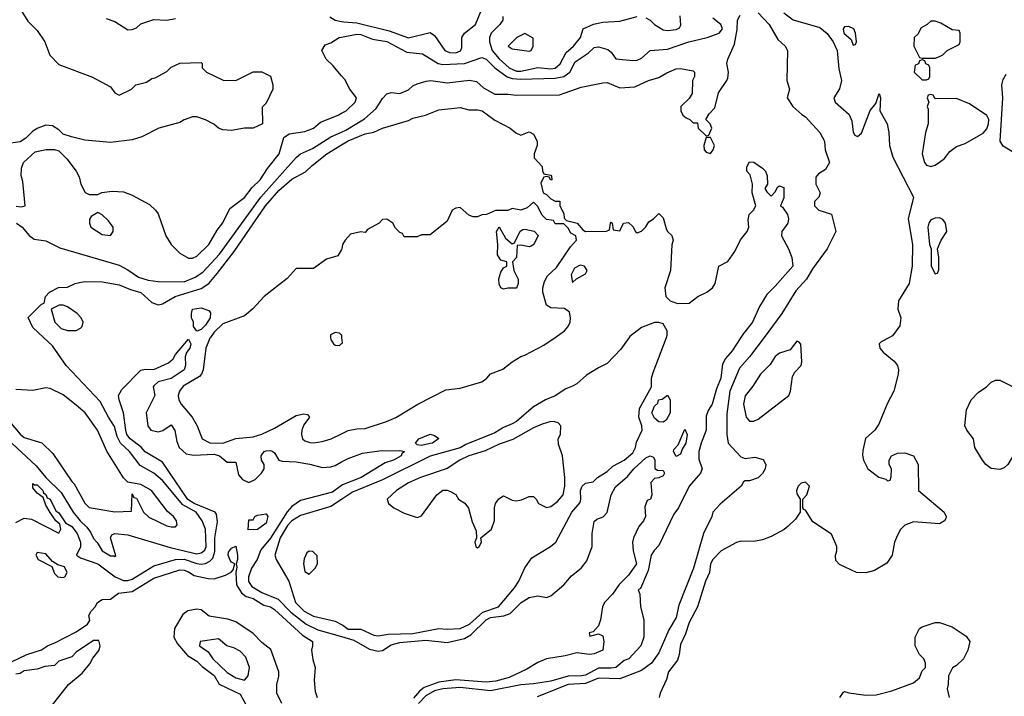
# Model space of a CAD drawing. Header units: inches. Extents: x 2380249 to 2585472, y 382747 to 546448.
# Tile 454 of 626: x 2508509 to 2513071, y 478336 to 481473. Entities that reach past the tile are written whole.
import ezdxf

# ---------------------------------------------------------------- set-up
doc = ezdxf.new("R2010")
doc.units = ezdxf.units.IN
doc.header["$MEASUREMENT"] = 0
for name, color, linetype in [('C5407', 7, 'Continuous'), ('C5408', 7, 'Continuous'), ('C5417', 7, 'Continuous'), ('C5418', 7, 'Continuous')]:
    doc.layers.add(name, color=color, linetype=linetype)

msp = doc.modelspace()

# ---------------------------------------------------------------- linework, layer by layer
at = {"layer": 'C5407', "color": 4}
for points, elevation in [([(2508471.7, 479510), (2508584.4, 479404.4), (2508630.4, 479350), (2508701, 479281), (2508757, 479190), (2508788.5, 479150), (2508820.3, 479120.3), (2508837.1, 479097.1), (2508850, 479066.8), (2508868.3, 479048.3), (2508890, 479011), (2508930, 478987.7), (2508946.4, 478986.4), (2508950, 478982), (2508953.6, 478986.4), (2508928.7, 479070), (2508935.3, 479084.7), (2508950, 479090.6), (2509010, 479084.9), (2509205.8, 479025.8), (2509310, 479000.2), (2509330, 478996.9), (2509350, 479001.1), (2509366.1, 479013.9), (2509372.9, 479030), (2509369.7, 479110), (2509354, 479150), (2509326.6, 479190), (2509264, 479224), (2509170, 479336.9), (2509130, 479369.7), (2509066.5, 479406.5), (2509017.6, 479470), (2508976.3, 479510), (2508959.8, 479539.8), (2508947.3, 479587.3), (2508919.5, 479630), (2508882, 479702), (2508724, 479870), (2508660.4, 479960.4), (2508618.6, 480000)], 12), ([(2508490, 479142), (2508530, 479161), (2508562.7, 479157.3), (2508690, 479092), (2508699, 479110), (2508694, 479134), (2508675.3, 479150), (2508650, 479188), (2508630, 479222), (2508617.2, 479257.2), (2508590, 479277.2), (2508570, 479302), (2508570, 479322), (2508576.9, 479316.9), (2508590, 479316.3), (2508615.5, 479290), (2508618.8, 479278.8), (2508630, 479270.7), (2508636.3, 479256.3), (2508650.4, 479250), (2508675.9, 479195.9), (2508690, 479186), (2508720.4, 479140.4), (2508750, 479122.4), (2508774.9, 479090), (2508790.3, 479050), (2508790.6, 479029.4), (2508772, 478990), (2508790, 478978), (2508870.7, 478950), (2508950.4, 478890), (2508990, 478872.6), (2509010, 478872.7), (2509030, 478879.6), (2509130, 478940.3), (2509230.7, 478969.3), (2509270, 478972), (2509330, 478951.3), (2509350, 478949.1), (2509370, 478951.8), (2509390, 478961.6), (2509403.9, 478976.1), (2509413.5, 479006.5), (2509412.4, 479070), (2509425.1, 479145.1), (2509420.2, 479180.2), (2509414, 479190), (2509317.6, 479230), (2509288.2, 479248.2), (2509170, 479420.7), (2509090, 479469.7), (2509070.7, 479490.7), (2509019.7, 479530), (2509005.7, 479550), (2508999.7, 479570), (2508989.7, 479649.7), (2508969.5, 479710), (2508967, 479730), (2508982, 479758), (2509070, 479847.7), (2509090, 479852.7), (2509130, 479850.5), (2509198.7, 479881.3), (2509219.1, 479900.9), (2509230, 479921), (2509290.9, 479990.9), (2509301, 479970), (2509296.3, 479950), (2509281, 479930), (2509274.8, 479910), (2509277.3, 479870), (2509270.6, 479850), (2509210, 479809.6), (2509150, 479793.2), (2509130, 479775.3), (2509127.3, 479770), (2509134.8, 479730), (2509094, 479650), (2509102.4, 479590), (2509116, 479570), (2509150, 479561.6), (2509171.5, 479568.5), (2509210, 479594), (2509227.7, 479567.7), (2509237.3, 479517.3), (2509248.2, 479490), (2509279.8, 479459.8), (2509313.2, 479453.2), (2509410, 479457.7), (2509434.8, 479450), (2509470, 479421), (2509510, 479422), (2509522.5, 479362.5), (2509541.1, 479341.1), (2509570, 479327.3), (2509598.9, 479341.1), (2509629.2, 479370), (2509641.2, 479390), (2509642, 479410), (2509629, 479430), (2509628, 479450), (2509642, 479470), (2509650, 479474), (2509670, 479474.8), (2509682, 479470), (2509690, 479464.7), (2509710, 479431.3), (2509725.5, 479425.5), (2509790, 479423), (2509852.4, 479412.4), (2509910, 479396.3), (2509950, 479399.1), (2509970, 479405.5), (2510000, 479422.1)], 8), ([(2509392.9, 480000), (2509390, 479996), (2509370.4, 479949.6), (2509358, 479850), (2509350.7, 479830), (2509341.3, 479818.7), (2509266.3, 479773.7), (2509248.4, 479750), (2509243.1, 479730), (2509246.4, 479710), (2509256.4, 479690), (2509307.7, 479630), (2509330.5, 479590.5), (2509354.8, 479530), (2509390, 479510.5), (2509450, 479508.7), (2509510, 479530.7), (2509590, 479539.1), (2509630, 479550.4), (2509690, 479578.4), (2509790, 479637.3), (2509824.7, 479644.7), (2509842, 479642), (2509851.3, 479630), (2509825.2, 479594.8), (2509816.3, 479570), (2509814, 479550), (2509818.8, 479530), (2509830, 479520.7), (2509852.5, 479512.5), (2509870.5, 479510.5), (2509910, 479516.4), (2509951.3, 479528.7), (2510000, 479553)], 12), ([(2509949.5, 480000), (2509950.7, 479990), (2509962.8, 479970), (2509970, 479964), (2509990, 479962.8), (2510000, 479971.3)], 16), ([(2508460.7, 479610), (2508510, 479551), (2508530, 479536), (2508610.9, 479510.9), (2508661.4, 479461.4), (2508750, 479331.3), (2508761.4, 479321.4), (2508810, 479231.3), (2508830, 479211.3), (2508950, 479191), (2509026, 479194), (2509030, 479274), (2509038, 479258), (2509050, 479254), (2509082, 479190), (2509106.4, 479166.4), (2509190, 479126.8), (2509210, 479121), (2509230, 479122), (2509238, 479130), (2509235.3, 479150), (2509222, 479170), (2509193.2, 479193.2), (2509119, 479290), (2509070, 479317.2), (2509010, 479328), (2508990, 479348), (2508912, 479472), (2508869.4, 479570), (2508812.3, 479650), (2508770, 479686), (2508710, 479732.7), (2508650, 479762.7), (2508630, 479765.2), (2508570, 479753.2), (2508490, 479758)], 16), ([(2510000, 479312.5), (2509958, 479282), (2509810, 479243.1), (2509770, 479215.4), (2509748.5, 479191.5), (2509670, 479069.6), (2509625.3, 479014.8), (2509608.4, 478970), (2509582, 478930), (2509569.1, 478890), (2509568.5, 478868.5), (2509584.4, 478844.4), (2509630, 478817.2), (2509706.7, 478786.7), (2509765.3, 478725.3), (2509836.4, 478670), (2509890, 478643.9), (2510000, 478612.4)], 8), ([(2510000, 479248.6), (2509950, 479215.6), (2509810, 479173.6), (2509770, 479149.7), (2509750, 479128), (2509716.1, 479070), (2509690.6, 478990), (2509696.3, 478970), (2509755.3, 478870), (2509786.7, 478770), (2509826, 478730), (2509870, 478707), (2509970, 478684.9), (2510000, 478668.8)], 12), ([(2508470, 478496), (2508542, 478530), (2508609.4, 478550.6), (2508638, 478570), (2508675.1, 478584.9), (2508770, 478634.8), (2508822, 478670), (2508833.2, 478686.8), (2508829.2, 478710), (2508839, 478730), (2508859, 478750), (2508869.3, 478770.7), (2508890, 478784.7), (2508930, 478786), (2508966.3, 478813.7), (2509030, 478822), (2509130, 478883), (2509250, 478922), (2509270, 478920.7), (2509290, 478913), (2509316.3, 478896.3), (2509381.4, 478881.4), (2509410, 478880.7), (2509462, 478898), (2509488.7, 478911.3), (2509498, 478922), (2509506, 478950), (2509490, 478958), (2509482, 478970), (2509475.3, 478990), (2509476.4, 479003.6), (2509490, 479022), (2509510, 479032), (2509518, 478990), (2509518, 478970), (2509511.3, 478950), (2509514.8, 478934.8), (2509510.6, 478909.4), (2509512.5, 478852.5), (2509535.8, 478815.8), (2509558, 478798), (2509590.8, 478790), (2509639.1, 478759.1), (2509670, 478750.4), (2509690, 478738), (2509819.3, 478619.3), (2509864.7, 478590), (2509866, 478570), (2509860.7, 478550), (2509866.4, 478506.4), (2509877.3, 478470), (2509873, 478410), (2509877.5, 478357.5), (2509886.8, 478330)], 4), ([(2509722.7, 478302.7), (2509699.3, 478350), (2509699.3, 478390), (2509708.9, 478428.9), (2509709, 478450), (2509672.9, 478552.9), (2509630, 478585.2), (2509590, 478626.6), (2509510, 478680.9), (2509472.7, 478692.7), (2509387, 478707), (2509350, 478736), (2509330, 478739.3), (2509287.5, 478732.5), (2509265.2, 478714.8), (2509226, 478650), (2509222.8, 478610), (2509239.1, 478579.1), (2509285.5, 478525.5), (2509330, 478499.1), (2509354, 478474), (2509410, 478433), (2509432.5, 478392.5), (2509530, 478346), (2509564, 478284)], 4), ([(2508656, 478290), (2508734, 478390), (2508797.5, 478442.5), (2508834, 478486), (2508847.3, 478512.7), (2508877.2, 478550), (2508882, 478570), (2508874.6, 478594.6), (2508850, 478594), (2508770, 478541.2), (2508750, 478519.3), (2508690, 478498), (2508670, 478478), (2508625.4, 478474.6), (2508590, 478462), (2508530, 478454), (2508510, 478442), (2508490, 478438)], 4)]:
    msp.add_lwpolyline(points, dxfattribs=dict(at, elevation=elevation))
for points, elevation in [([(2509568, 479108), (2509570, 479154), (2509590, 479154), (2509598, 479170), (2509610, 479176), (2509650, 479182), (2509658, 479170), (2509650, 479138), (2509610, 479109.2)], 4), ([(2508590, 479002), (2508584, 478990), (2508594.8, 478970), (2508658, 478938), (2508670, 478904.7), (2508684.7, 478890), (2508710, 478887.3), (2508718, 478890), (2508728.7, 478910), (2508716, 478936), (2508684.7, 478944.7), (2508661.2, 478961.2), (2508630, 478996)], 8), ([(2509850, 479008), (2509839.6, 479000.4), (2509827.1, 478972.9), (2509824, 478950), (2509830, 478914), (2509850, 478902), (2509878, 478930), (2509888, 478950), (2509887.3, 478987.3), (2509867.3, 479007.3)], 16), ([(2509430, 478602), (2509344.7, 478590), (2509341, 478570), (2509381.4, 478541.4), (2509403, 478510), (2509470, 478446.4), (2509510, 478421.7), (2509550, 478410.5), (2509567.3, 478430), (2509574, 478470), (2509556.9, 478516.9), (2509530, 478545.2), (2509500.9, 478560.9), (2509468, 478570)], 8)]:
    msp.add_lwpolyline(points, close=True, dxfattribs=dict(at, elevation=elevation))
at = {"layer": 'C5408', "color": 4}
for points, elevation in [([(2508518, 481510), (2508546.4, 481466.4), (2508590, 481422), (2508624.7, 481370), (2508647.5, 481307.5), (2508690, 481264.7), (2508845.4, 481205.4), (2508930, 481162), (2508950, 481134), (2508970, 481122), (2509026, 481150), (2509046, 481170), (2509096.4, 481183.6), (2509120.4, 481199.6), (2509136.4, 481203.6), (2509190, 481232), (2509210, 481252), (2509250, 481271.3), (2509350, 481274), (2509354, 481270), (2509354, 481250), (2509374, 481230), (2509451.6, 481191.6), (2509510, 481191.3), (2509590, 481231), (2509630, 481231.3), (2509670.9, 481210.9), (2509682, 481170), (2509682, 481150), (2509650, 481086), (2509632.7, 481067.3), (2509634, 480990), (2509591, 480969), (2509550, 480969), (2509490, 480959), (2509450, 480962), (2509429.1, 480969.1), (2509408.9, 480988.9), (2509369.1, 481009.1), (2509330, 481022), (2509310, 481022), (2509270, 481008.7), (2509250, 480995.3), (2509154, 480970), (2509074, 480930), (2509030, 480915.3), (2508930, 480904), (2508810, 480914), (2508748.9, 480928.9), (2508710, 480942), (2508690, 480962), (2508660.2, 480980.2), (2508630, 480984), (2508592, 480970), (2508570, 480955.3), (2508536.9, 480923.1), (2508510, 480906), (2508443.6, 480896.4)], 24), ([(2509945.2, 481485.2), (2509970.4, 481470.4), (2510000, 481464.1)], 28), ([(2508910, 481478), (2508950, 481464.7), (2509010, 481426), (2509030, 481426.8), (2509050, 481434.8), (2509070, 481454), (2509130, 481474), (2509190, 481470.4), (2509230, 481478.4)], 28), ([(2510000, 481212.5), (2509960.2, 481260.2), (2509928.7, 481290), (2509908, 481330), (2509924.7, 481355.3), (2509950, 481364.7), (2509988.7, 481390), (2510000, 481392.2)], 24), ([(2508492.3, 480607.7), (2508515.1, 480604.9), (2508533.2, 480610), (2508523.1, 480723.1), (2508515.3, 480750), (2508516.4, 480783.6), (2508526, 480810), (2508580.4, 480859.6), (2508631.1, 480871.1), (2508670, 480871.3), (2508690, 480864.7), (2508727.5, 480827.5), (2508770.6, 480770.6), (2508783.5, 480743.5), (2508791.3, 480710), (2508811.6, 480671.6), (2508830, 480662), (2508870, 480662), (2508888.9, 480671.1), (2508936.9, 480676.9), (2508990, 480674.8), (2509030, 480658.8), (2509110, 480616), (2509138, 480590), (2509150, 480572), (2509186, 480470), (2509210.8, 480430), (2509250, 480390.8), (2509290, 480367.3), (2509310, 480367.3), (2509330, 480376.3), (2509384.2, 480430), (2509423.3, 480496.7), (2509450, 480530.8), (2509482, 480598), (2509550, 480647.7), (2509585.3, 480694.7), (2509622.7, 480730), (2509656.8, 480783.2), (2509711.1, 480850), (2509733.2, 480926.8), (2509756.5, 480943.5), (2509830, 480954.4), (2509869.3, 480970), (2509902.8, 480997.2), (2509984.5, 481030), (2510000, 481038.6)], 24), ([(2508493, 480530), (2508520.7, 480510), (2508552.4, 480472.4), (2508575.5, 480455.5), (2508630, 480448), (2508695.1, 480415.1), (2508970, 480334), (2509010, 480313.2), (2509058.9, 480278.9), (2509104.5, 480264.5), (2509150, 480259), (2509270, 480257.3), (2509321.8, 480278.2), (2509357.9, 480302.1), (2509434.1, 480385.9), (2509626.6, 480650), (2509790, 480833.1), (2509810, 480851.5), (2509864.7, 480875.3), (2509950, 480930.2), (2510000, 480951.6)], 16), ([(2508618.6, 480000), (2508570, 480046), (2508548.4, 480091.6), (2508610, 480154), (2508622, 480158), (2508628, 480190), (2508646, 480210), (2508688.9, 480231.1), (2508730, 480232), (2508766, 480250), (2508785.6, 480254.4), (2508810, 480258.8), (2508890, 480257.3), (2508970, 480244), (2509021.7, 480221.7), (2509070, 480208.2), (2509121.1, 480161.1), (2509150, 480150.8), (2509170, 480154.8), (2509229, 480190), (2509350, 480225.7), (2509385.1, 480250), (2509423.3, 480296.7), (2509502, 480398), (2509648, 480610), (2509710, 480680.5), (2509770, 480732.7), (2509833.4, 480766.6), (2509863.3, 480796.7), (2509932.3, 480850), (2510000, 480891.8)], 12), ([(2510000, 480406.8), (2509982, 480378), (2509930, 480362), (2509870, 480319), (2509790, 480319), (2509747.5, 480272.5), (2509641, 480190), (2509588.5, 480131.5), (2509550, 480099.3), (2509450, 480062.7), (2509410, 480023.7), (2509392.9, 480000)], 12), ([(2510000, 480010.8), (2509990, 480019.5), (2509970, 480022.9), (2509948.1, 480011.9), (2509949.5, 480000)], 16)]:
    msp.add_lwpolyline(points, dxfattribs=dict(at, elevation=elevation))
for points, elevation in [([(2508870, 480578), (2508839.6, 480560.4), (2508831.6, 480548.4), (2508831.3, 480530), (2508838, 480510), (2508890, 480476), (2508930, 480472), (2508942, 480490), (2508942, 480510), (2508920.2, 480540.2), (2508890, 480568)], 24), ([(2508710, 480148.7), (2508691.6, 480148.4), (2508654, 480130), (2508672, 480070), (2508701, 480041), (2508730, 480031.3), (2508770, 480031.3), (2508790, 480042), (2508798, 480050), (2508802, 480070), (2508794, 480090), (2508775.3, 480110), (2508730, 480142)], 12), ([(2509330, 480029), (2509314, 480050), (2509314, 480070), (2509304, 480090), (2509305.2, 480110), (2509310, 480130.8), (2509350, 480137.3), (2509384.5, 480124.5), (2509393.2, 480113.2), (2509390.4, 480090.4), (2509370, 480056.2), (2509350, 480037)], 8)]:
    msp.add_lwpolyline(points, close=True, dxfattribs=dict(at, elevation=elevation))
at = {"layer": 'C5417', "color": 4}
for points, elevation in [([(2510000, 479971.3), (2510004.7, 479975.3), (2510002, 480000)], 16), ([(2510000, 479553), (2510031.3, 479568.7), (2510070, 479576.4), (2510110, 479577.1), (2510208.7, 479610), (2510251.5, 479628.5), (2510353.2, 479690), (2510483.9, 479756.1), (2510550, 479764.9), (2510650, 479794), (2510672.7, 479810), (2510690, 479830.6), (2510747.5, 479852.5), (2510790, 479886.8), (2510830, 479911), (2510850, 479917.3), (2510936.9, 479963.1), (2510990, 480000)], 12), ([(2510000, 478668.8), (2510005.8, 478665.8), (2510030, 478646.7), (2510090, 478647.3), (2510150, 478618.8), (2510170, 478616), (2510215.6, 478624.4), (2510330, 478627.2), (2510450, 478650.6), (2510490, 478646.7), (2510550, 478650.3), (2510593.6, 478670), (2510654.4, 478725.6), (2510726.6, 478750), (2510801.7, 478838.3), (2510822, 478870), (2510850, 478930.8), (2510881.6, 478978.4), (2510968.7, 479030), (2510992.7, 479050), (2511066.6, 479190), (2511106, 479234), (2511109.3, 479250), (2511107, 479290), (2511115.3, 479310), (2511130, 479324.7), (2511166, 479330), (2511186, 479350), (2511230, 479378), (2511257.5, 479402.5), (2511310, 479430.7), (2511350, 479464.9), (2511362.7, 479490), (2511366, 479514), (2511392.7, 479570), (2511392, 479590), (2511378, 479630), (2511381.3, 479670), (2511436.9, 479770), (2511436.4, 479810), (2511443.5, 479836.5), (2511505.7, 480000)], 12), ([(2511333.3, 480000), (2511294.6, 479945.4), (2511230, 479878), (2511190, 479859.3), (2511135.2, 479824.8), (2511090, 479785.2), (2511070, 479773.2), (2511038.8, 479761.2), (2510990, 479729.4), (2510944.7, 479710), (2510890, 479678), (2510810.7, 479610), (2510790, 479598.4), (2510750, 479582), (2510710, 479557.6), (2510576.2, 479503.8), (2510550, 479488.2), (2510410, 479449.6), (2510190, 479338.7), (2510050, 479281.6), (2510000, 479248.6)], 12), ([(2511850.9, 480000), (2511810, 479937.2), (2511778.5, 479901.5), (2511764.5, 479875.5), (2511758, 479810), (2511738, 479762), (2511718, 479690), (2511699.5, 479660.5), (2511690, 479635.3), (2511688.8, 479570), (2511665.7, 479510), (2511655.8, 479470), (2511655.8, 479435.8), (2511670.5, 479390), (2511664, 479370), (2511611, 479310), (2511560.7, 479210), (2511539.8, 479180.2), (2511470, 479035.3), (2511448, 479012), (2511434.8, 478990), (2511421.1, 478918.9), (2511384.7, 478835.3), (2511374, 478830), (2511382, 478810), (2511384.7, 478750), (2511401, 478690), (2511401, 478610), (2511386, 478570), (2511331, 478510), (2511310, 478501.2), (2511271.3, 478470), (2511250, 478465.6), (2511190, 478466), (2511130, 478434.3), (2511111.3, 478430), (2511050, 478428.7), (2510970, 478405.7), (2510890, 478393), (2510830.4, 478389.6), (2510690, 478360.5), (2510550, 478376.4), (2510470, 478370.7), (2510430, 478360.9), (2510390, 478338.3), (2510357.2, 478302.8)], 12), ([(2511957.9, 480000), (2511890, 479909.5), (2511843.4, 479856.6), (2511799.6, 479750), (2511784.9, 479644.9), (2511784.9, 479550), (2511791, 479510), (2511850, 479446), (2511870, 479438), (2511915.3, 479444.7), (2511954, 479434), (2511966, 479410), (2511962.8, 479390), (2511950, 479368.7), (2511930, 479348.7), (2511890, 479335.3), (2511870, 479335.3), (2511862, 479330), (2511851.3, 479310), (2511753.7, 479226.3), (2511721, 479190), (2511716, 479170), (2511677.3, 479090), (2511630.3, 478930), (2511562.2, 478757.8), (2511550, 478701.2), (2511516.7, 478643.3), (2511470, 478537), (2511436, 478490), (2511390, 478456), (2511290, 478416.8), (2511190, 478419.2), (2511130, 478395.7), (2511050, 478390.7), (2510906.4, 478333.6)], 16), ([(2512539.3, 480000), (2512500.5, 479979.5), (2512491, 479970), (2512494, 479950), (2512510, 479930.8), (2512561, 479890), (2512576, 479870), (2512581, 479850), (2512578.8, 479830), (2512558.8, 479750), (2512528.1, 479691.9), (2512490, 479598), (2512470.7, 479569.3), (2512428.5, 479531.5), (2512414.8, 479474.8), (2512414.4, 479454.4), (2512418.8, 479430), (2512438, 479390), (2512490, 479352), (2512522, 479342), (2512530, 479334), (2512542, 479338), (2512547.3, 479352.7), (2512548, 479390), (2512538, 479410), (2512538, 479430), (2512548.9, 479451.1), (2512576.4, 479463.6), (2512610, 479464.7), (2512650.9, 479450.9), (2512671.3, 479410), (2512674, 479290), (2512792, 479190), (2512802, 479170), (2512799.6, 479160.4), (2512794, 479150), (2512770, 479135.3), (2512650, 479144), (2512610.7, 479129.3), (2512590.7, 479109.3), (2512576.8, 479083.2), (2512562.8, 479050), (2512550.8, 478990), (2512526.8, 478953.2), (2512470, 478919), (2512430, 478909), (2512386, 478910), (2512307.3, 478947.3), (2512290, 478966), (2512288.9, 478988.9), (2512295.3, 479010), (2512295.3, 479030), (2512270, 479088), (2512184.1, 479144.1), (2512150, 479198), (2512142, 479202), (2512138, 479210), (2512138, 479250), (2512155.3, 479270), (2512168, 479310), (2512150, 479328), (2512130, 479324), (2512116, 479310), (2512108, 479290), (2512110, 479274), (2512124.7, 479250), (2512124.7, 479190), (2512103, 479157), (2512070, 479125.2), (2512050.4, 479109.6), (2511990, 479077.2), (2511950, 479061.2), (2511910, 479053.2), (2511850, 479055.3), (2511830, 479048.7), (2511759.1, 479010), (2511721.1, 478970), (2511710.3, 478950), (2511704.4, 478910), (2511686.9, 478870), (2511649.2, 478750), (2511610, 478677.6), (2511593.8, 478626.1), (2511570, 478576), (2511564.9, 478530), (2511556.9, 478503.1), (2511514.8, 478450), (2511506.4, 478413.6), (2511476, 478350), (2511471, 478330)], 24), ([(2510000, 479422.1), (2510030, 479438.8), (2510097.2, 479462.8), (2510173.7, 479473.7), (2510270, 479474.8), (2510291.3, 479470), (2510279.6, 479460.4), (2510276, 479450), (2510241, 479430), (2510202.3, 479417.7), (2510090.2, 479349.8), (2510004.3, 479315.7), (2510000, 479312.5)], 8), ([(2510000, 478612.4), (2510056.3, 478596.3), (2510130, 478554.3), (2510170, 478544.4), (2510190, 478548.9), (2510230, 478574.4), (2510270, 478585.6), (2510390, 478595.6), (2510490, 478584.6), (2510570, 478603.6), (2510599.1, 478620.9), (2510670, 478691.1), (2510690, 478700.6), (2510751.7, 478708.3), (2510780.6, 478719.4), (2510831.6, 478770), (2510870, 478794.6), (2510910, 478800.9), (2510950, 478793.7), (2510970, 478801.3), (2511030, 478852.7), (2511066, 478894), (2511110, 478930.5), (2511136.4, 478963.6), (2511161.6, 479030), (2511162, 479090), (2511170, 479146), (2511183.5, 479156.5), (2511212.5, 479167.5), (2511231.3, 479188.7), (2511249.8, 479270.2), (2511270, 479307.7), (2511325.1, 479354.9), (2511354.5, 479390), (2511410, 479442), (2511430.7, 479450.7), (2511444.7, 479444.7), (2511451, 479431), (2511452, 479392), (2511463.6, 479383.6), (2511490, 479382), (2511496, 479370), (2511490, 479358), (2511470, 479348), (2511450, 479346), (2511432.7, 479327.3), (2511438, 479270), (2511431, 479250), (2511416, 479244), (2511405.4, 479214.6), (2511407.7, 479170), (2511399.1, 479150), (2511377, 479123), (2511352.2, 479070), (2511348.2, 479050), (2511352, 479010), (2511366.4, 478950), (2511330, 478897), (2511285.8, 478854.2), (2511255.5, 478810), (2511218, 478770), (2511208.4, 478750), (2511199.3, 478690), (2511190, 478662), (2511166, 478634), (2511146.8, 478630), (2511150, 478614), (2511190, 478626), (2511210, 478616), (2511215.5, 478590), (2511210.7, 478550), (2511170, 478532.3), (2511149.6, 478529.6), (2511090, 478538), (2511036.1, 478523.9), (2510950, 478509.6), (2510910, 478493.3), (2510857.8, 478462.3), (2510776.8, 478423.2), (2510714.3, 478405.7), (2510670, 478401.5), (2510530, 478412.3), (2510450, 478400.6), (2510383.2, 478376.8), (2510360.8, 478359.2), (2510333.2, 478326.8)], 8), ([(2512309, 478330), (2512325.2, 478354.8), (2512330, 478358), (2512350, 478351.3), (2512430, 478341), (2512478, 478342), (2512550, 478361), (2512650, 478398), (2512678, 478422), (2512690, 478454), (2512706, 478470), (2512706, 478490), (2512698, 478510), (2512678, 478530), (2512658, 478570), (2512658, 478610), (2512678, 478650), (2512690, 478658), (2512750, 478678), (2512770, 478678), (2512830, 478658), (2512894.8, 478614.8), (2512912, 478590), (2512902, 478550), (2512882, 478510), (2512850, 478478), (2512831.6, 478468.4), (2512812, 478430), (2512811.3, 478390), (2512806, 478370), (2512814.8, 478330)], 24)]:
    msp.add_lwpolyline(points, dxfattribs=dict(at, elevation=elevation))
for points, elevation in [([(2512110, 479982), (2512078.3, 479941.7), (2512030, 479926), (2512010, 479911.5), (2511986.3, 479873.7), (2511940.9, 479830), (2511905.8, 479774.2), (2511870, 479729.5), (2511861.8, 479690), (2511874.3, 479630), (2511890, 479611.8), (2511910, 479611.5), (2511930, 479620.8), (2512072, 479730), (2512080.7, 479750), (2512090, 479818), (2512101, 479839), (2512129.2, 479870), (2512133.4, 479886.6), (2512128.7, 479968.7), (2512119, 479979)], 24), ([(2513050, 479387), (2513010, 479392.7), (2512985.2, 479410), (2512969.2, 479430), (2512934, 479490), (2512928.7, 479530), (2512898, 479570), (2512888.7, 479590), (2512896.4, 479663.6), (2512918, 479710), (2512950, 479744.7), (2512988, 479770), (2513010, 479792), (2513030, 479802), (2513050, 479802), (2513112, 479770), (2513151.3, 479710), (2513158.8, 479670), (2513154.8, 479590), (2513130.8, 479550), (2513124, 479530), (2513110, 479448.7), (2513087.3, 479410), (2513070, 479395.1)], 24), ([(2511490, 479606), (2511470, 479609), (2511450, 479625.2), (2511437.2, 479650), (2511450, 479681), (2511465.6, 479694.4), (2511469.3, 479710), (2511486, 479714), (2511510, 479731.3), (2511522, 479710), (2511522, 479650), (2511503.6, 479616.4)], 8), ([(2510970, 479609.2), (2510930, 479597), (2510890, 479580.7), (2510794, 479526), (2510730, 479504.7), (2510665.4, 479474.6), (2510590, 479451.1), (2510547.3, 479430), (2510490, 479392.3), (2510366, 479350), (2510310, 479325.1), (2510254.8, 479290), (2510211.3, 479250), (2510218, 479230), (2510242, 479210), (2510290, 479184.7), (2510350, 479164.7), (2510370, 479172), (2510442, 479270), (2510470, 479291), (2510490, 479291.3), (2510505.4, 479285.4), (2510530, 479272), (2510542, 479250), (2510571.1, 479231.1), (2510587.7, 479207.7), (2510605.2, 479145.2), (2510623.6, 479103.6), (2510624.7, 479070), (2510618, 479050), (2510622, 479030), (2510630, 479024.7), (2510638, 479030), (2510648, 479050), (2510646, 479070), (2510695.3, 479110), (2510708.9, 479151.1), (2510709.2, 479210), (2510714, 479230), (2510729.3, 479250.7), (2510750, 479264.7), (2510790, 479244.7), (2510810, 479242), (2510834, 479246), (2510870, 479262), (2510890, 479262), (2510902, 479250), (2510912, 479230), (2510950, 479211.3), (2510970, 479216), (2511001.2, 479238.8), (2511026.6, 479270), (2511034.5, 479310), (2511035.1, 479350), (2511024, 479450), (2511004.7, 479504.7), (2511004, 479530), (2511014, 479550), (2511015.3, 479590), (2511003.1, 479603.1), (2510989, 479609)], 16), ([(2511550, 479448), (2511538, 479470), (2511540.4, 479479.6), (2511559, 479501), (2511590, 479574), (2511602, 479550), (2511594.8, 479510), (2511578, 479482), (2511570, 479458)], 8), ([(2510370, 479499.3), (2510350, 479502), (2510342, 479510), (2510358, 479530), (2510410, 479550.8), (2510430, 479544.7), (2510450.7, 479530.7), (2510422, 479510), (2510410, 479507.8)], 8)]:
    msp.add_lwpolyline(points, close=True, dxfattribs=dict(at, elevation=elevation))
at = {"layer": 'C5418', "color": 4}
for points, elevation in [([(2510000, 481464.1), (2510010, 481462), (2510070, 481458.2), (2510220.3, 481420.2), (2510310, 481388), (2510410, 481414), (2510430, 481398.8), (2510479.1, 481330), (2510499.9, 481319.9), (2510530, 481318.4), (2510551.3, 481328.7), (2510558, 481342), (2510558, 481390), (2510569.2, 481410), (2510621.2, 481450), (2510646, 481510)], 28), ([(2510000, 480951.6), (2510019.9, 480960.1), (2510106.8, 481013.2), (2510159.8, 481060.2), (2510190, 481108), (2510210, 481128.2), (2510230, 481134.9), (2510270, 481130.8), (2510310, 481147.3), (2510330, 481166), (2510350, 481176), (2510392.1, 481187.9), (2510414, 481190), (2510490, 481180.2), (2510592.8, 481192.7), (2510625.7, 481185.7), (2510657, 481157), (2510710, 481128), (2510770, 481128), (2510810, 481122.4), (2511010, 481124.4), (2511110, 481160.5), (2511210, 481180.5), (2511230, 481181.6), (2511290, 481156.4), (2511359.4, 481160.6), (2511422, 481190), (2511470, 481204.9), (2511506.8, 481226.8), (2511550, 481244.9), (2511570, 481246.8), (2511630, 481236), (2511634.8, 481230), (2511634.8, 481210), (2511626, 481190), (2511624.7, 481130), (2511610, 481108), (2511572, 481070), (2511572, 481050), (2511582, 481030), (2511596.9, 481016.9), (2511614, 481010), (2511630, 480994), (2511650, 480994), (2511652, 480970), (2511690, 480934), (2511702, 480938), (2511715.3, 480970), (2511708, 480990), (2511688, 481010), (2511703.1, 481036.9), (2511730, 481064.7), (2511746.3, 481133.7), (2511786, 481190), (2511790, 481202), (2511793.6, 481230), (2511786, 481270), (2511789.3, 481289.3), (2511820.7, 481359.3), (2511833.6, 481426.4), (2511834.5, 481470), (2511846.3, 481493.7)], 16), ([(2510000, 481392.2), (2510070, 481405.5), (2510090, 481403.8), (2510142.8, 481382.7), (2510210, 481371.5), (2510302, 481322), (2510374.9, 481314.9), (2510448, 481270), (2510470, 481264.4), (2510570, 481269.2), (2510650, 481297), (2510670, 481288.9), (2510710, 481249.1), (2510767.3, 481207.3), (2510790, 481200.2), (2510830, 481196.6), (2510990, 481201.2), (2511030, 481208.5), (2511057.2, 481230), (2511082.9, 481277.1), (2511142.8, 481317.2), (2511170, 481344), (2511190, 481347.3), (2511234.4, 481334.4), (2511250, 481322), (2511270.9, 481290.9), (2511350, 481283.5), (2511370, 481285.4), (2511390, 481294.6), (2511430, 481330.4), (2511510, 481336.5), (2511609.8, 481370.2), (2511694, 481390), (2511749.3, 481410), (2511765.1, 481430), (2511756.9, 481450), (2511719.7, 481479.7)], 24), ([(2510746.8, 481486.8), (2510747.3, 481470), (2510734, 481450), (2510693, 481410), (2510684.9, 481390), (2510686, 481370), (2510698, 481330), (2510730, 481290.4), (2510777.1, 481250), (2510810, 481234.6), (2510830, 481234.6), (2510910, 481250.3), (2510970, 481244.9), (2510990, 481248.2), (2511012.2, 481267.7), (2511040.1, 481319.9), (2511075.1, 481350), (2511107, 481390), (2511119, 481430), (2511168.1, 481451.9), (2511210, 481461.6), (2511290, 481465.5), (2511370, 481486.8)], 28), ([(2511410, 481481), (2511430, 481471), (2511450.7, 481450.7), (2511490, 481426), (2511510, 481422.8), (2511550, 481427.7), (2511565.2, 481434.8), (2511572.5, 481447.5), (2511569.4, 481490)], 28), ([(2511930, 481504.7), (2511980.7, 481450), (2512020.9, 481380.9), (2512054.8, 481350), (2512066, 481330), (2512064, 481190), (2512076, 481150), (2512064.7, 481110), (2512090.8, 481070), (2512132.7, 481032.7), (2512150, 481022.8), (2512215.5, 480950), (2512237.1, 480910), (2512240.5, 480870), (2512261, 480810), (2512242, 480778), (2512210, 480758), (2512198, 480742), (2512198, 480710), (2512218, 480670), (2512212, 480650), (2512191.3, 480630), (2512191.3, 480610), (2512212, 480590), (2512271, 480571), (2512290.4, 480490), (2512250.3, 480410), (2512182.2, 480317.8), (2512154.4, 480270), (2512104.5, 480215.5), (2512040.3, 480110), (2511957.9, 480000)], 16), ([(2512050, 481504), (2512092.5, 481472.5), (2512216, 481436), (2512250, 481408.4), (2512278.7, 481370), (2512296.5, 481330), (2512304.8, 481244.8), (2512316.3, 481190), (2512307.9, 481152.1), (2512281, 481110), (2512286.8, 481090), (2512352.7, 481032.7), (2512364.4, 481004.4), (2512370.9, 480950.9), (2512378, 480938), (2512390, 480931.3), (2512410, 480946), (2512450, 481051.3), (2512475.3, 481084.7), (2512491, 481130), (2512498, 481110), (2512494.9, 481050), (2512528, 480990), (2512535.5, 480950), (2512539.1, 480890), (2512555.2, 480835.2), (2512650.7, 480650), (2512625.5, 480550), (2512646, 480430), (2512643.8, 480330), (2512630.4, 480249.6), (2512580.7, 480170), (2512577.3, 480130), (2512590.8, 480090), (2512587.1, 480052.9), (2512552.8, 480007.2), (2512539.3, 480000)], 24), ([(2510000, 481038.6), (2510020.7, 481050), (2510063.7, 481090), (2510069.2, 481110), (2510038, 481150), (2510014.8, 481194.8), (2510000, 481212.5)], 24), ([(2513125.1, 480850), (2513066.2, 480886.2), (2513051.3, 480910), (2513064.2, 481110), (2513059.1, 481170), (2513065.3, 481194.7), (2513079.5, 481220.5)], 24), ([(2510000, 480891.8), (2510030, 480910.4), (2510110, 480944), (2510150, 480950.8), (2510189.5, 480970.5), (2510310, 481004.9), (2510330, 481016.3), (2510389.3, 481030.7), (2510450, 481054.8), (2510550, 481066), (2510590, 481054), (2510630, 481054.9), (2510651, 481050), (2510710, 481006.8), (2510782, 480970), (2510807.5, 480947.5), (2510830, 480938), (2510870, 480952), (2510890, 480942), (2510906, 480910), (2510906, 480890), (2510892, 480850), (2510892.7, 480832.7), (2510930, 480792), (2510931.6, 480771.6), (2510938, 480758), (2510970, 480752), (2510972.7, 480747.3), (2510974, 480730), (2510970, 480728), (2510962, 480742), (2510950, 480746), (2510938, 480742), (2510923.6, 480716.4), (2510934, 480670), (2510950, 480662), (2510970, 480642), (2510990, 480632), (2511011.1, 480631.1), (2511012, 480610), (2511030, 480574), (2511032, 480552), (2511042, 480542), (2511092, 480530), (2511118, 480498), (2511130, 480491.3), (2511227.3, 480492.7), (2511242, 480498), (2511246, 480530), (2511250, 480534), (2511254, 480530), (2511258, 480498), (2511290, 480494), (2511306, 480530), (2511330, 480532), (2511350, 480514), (2511362, 480490), (2511370, 480484.7), (2511390, 480492), (2511410, 480512), (2511424, 480536), (2511446, 480550), (2511470, 480574), (2511490, 480554), (2511504.5, 480504.5), (2511510.8, 480490.8), (2511530, 480472), (2511536, 480450), (2511530.7, 480429.3), (2511524.9, 480310), (2511498, 480230), (2511502, 480190), (2511522, 480170), (2511556.8, 480156.8), (2511610, 480158.7), (2511650.9, 480189.1), (2511692.3, 480210), (2511719.6, 480230), (2511731.2, 480250), (2511748, 480330), (2511790, 480351.3), (2511822.5, 480397.5), (2511847.9, 480452.1), (2511879.3, 480490), (2511886.6, 480510), (2511884.1, 480544.1), (2511889.5, 480570), (2511909.2, 480590), (2511919, 480610), (2511902.7, 480670), (2511904, 480710), (2511893.2, 480753.2), (2511878, 480770), (2511878, 480790), (2511890, 480814), (2511910, 480812), (2511950, 480784.7), (2511964.7, 480770), (2511971.6, 480748.4), (2511974, 480710), (2511962, 480690), (2511970, 480674), (2511990, 480654), (2512010, 480674), (2512022, 480698), (2512030, 480702), (2512050, 480694), (2512050, 480646), (2512034, 480610), (2512043.6, 480603.6), (2512066, 480570), (2512070.8, 480550), (2512067.3, 480530), (2512040.7, 480490), (2512038.8, 480470), (2512070.7, 480410.7), (2512086, 480370), (2512090.8, 480330), (2512010, 480237.2), (2511970, 480199), (2511936.7, 480143.3), (2511904.9, 480070), (2511862.4, 480017.6), (2511850.9, 480000)], 12), ([(2510990, 480000), (2511033.2, 480030), (2511049.3, 480050), (2511059.3, 480070), (2511061.2, 480090), (2511056.5, 480116.5), (2511033.6, 480133.6), (2510970, 480137), (2510950, 480149.3), (2510932.7, 480210), (2510932.7, 480230), (2510940.7, 480259.3), (2510954.8, 480285.2), (2510996.2, 480323.8), (2511060.2, 480419.8), (2511088, 480450), (2511086, 480470), (2511063.1, 480483.1), (2511050, 480506), (2511030, 480526), (2510990, 480526), (2510982, 480542), (2510950, 480546), (2510930, 480566), (2510908.4, 480608.4), (2510890, 480626), (2510859.8, 480600.2), (2510831.1, 480588.9), (2510790, 480598), (2510770, 480588), (2510712.7, 480587.3), (2510671.1, 480568.9), (2510650, 480568), (2510630, 480558), (2510610, 480558), (2510590, 480566), (2510550, 480602), (2510530, 480599), (2510512, 480590), (2510490, 480538), (2510410, 480475.3), (2510370, 480475.3), (2510350, 480466), (2510290, 480466), (2510282, 480482), (2510270, 480486), (2510250, 480506), (2510238, 480530), (2510210, 480548), (2510190, 480546), (2510174, 480530), (2510119.6, 480500.4), (2510110, 480486), (2510088.7, 480488.7), (2510042, 480478), (2510016, 480450), (2510004.7, 480430), (2510002, 480410), (2510000, 480406.8)], 12), ([(2511505.7, 480000), (2511509.5, 480010), (2511509.3, 480030), (2511490, 480062), (2511470, 480068.7), (2511450, 480068.7), (2511390, 480046), (2511336.1, 480003.9), (2511333.3, 480000)], 12), ([(2510002, 480000), (2510000.9, 480010), (2510000, 480010.8)], 16)]:
    msp.add_lwpolyline(points, dxfattribs=dict(at, elevation=elevation))
for points, elevation in [([(2512350, 481440.9), (2512330, 481439), (2512324, 481430), (2512327.7, 481410), (2512361, 481381), (2512370, 481354), (2512382, 481358), (2512386, 481370), (2512382, 481410), (2512374, 481430)], 28), ([(2512750, 481466), (2512730, 481466), (2512714, 481450), (2512685.4, 481434.6), (2512670, 481406), (2512654, 481390), (2512652, 481350), (2512678, 481298), (2512690, 481294), (2512750, 481294), (2512770, 481302), (2512786, 481310), (2512806, 481330), (2512862, 481358), (2512866, 481370), (2512866, 481410), (2512862, 481422), (2512830, 481426), (2512776.4, 481456.4)], 28), ([(2510850, 481408), (2510812, 481390), (2510772, 481350), (2510790, 481338), (2510870, 481326), (2510878, 481330), (2510888, 481350), (2510887.3, 481387.3)], 32), ([(2512690, 481286), (2512678, 481282), (2512672.7, 481267.3), (2512658, 481262), (2512654, 481230), (2512690, 481194), (2512710, 481194), (2512722, 481198), (2512726, 481210), (2512726, 481250), (2512722, 481262), (2512707.3, 481267.3), (2512702, 481282)], 28), ([(2512730, 481126), (2512718, 481122), (2512714, 481110), (2512722, 481090), (2512714, 481070), (2512718, 481058), (2512718, 480990), (2512706, 480950), (2512691, 480850), (2512701, 480810), (2512710, 480798), (2512730, 480791.3), (2512750, 480798), (2512792.9, 480827.1), (2512818, 480862), (2512850, 480884.7), (2512890, 480898.8), (2512973.8, 480946.2), (2512990, 480966), (2512998, 480990), (2512999.3, 481010), (2512990, 481028.7), (2512910, 481082), (2512850, 481108), (2512750, 481106), (2512742, 481122)], 28), ([(2511710, 480926), (2511690, 480926), (2511678, 480890), (2511681, 480870), (2511690, 480858), (2511710, 480852), (2511722, 480870), (2511728, 480890)], 16), ([(2512770, 480554), (2512750, 480553.2), (2512730, 480544), (2512720.7, 480530), (2512716.3, 480510), (2512724.9, 480430), (2512732, 480410), (2512732, 480330), (2512750, 480294), (2512762, 480298), (2512767.3, 480312.7), (2512768, 480370), (2512762, 480410), (2512779, 480450), (2512804, 480490), (2512799, 480530), (2512785.6, 480545.6)], 28), ([(2510790, 480434), (2510802, 480438), (2510827.3, 480492.7), (2510840.4, 480499.6), (2510850, 480502), (2510892, 480492), (2510911.6, 480471.6), (2510891.3, 480430), (2510878, 480422), (2510870, 480419), (2510830, 480428), (2510814, 480426), (2510811.3, 480370), (2510792, 480350), (2510798, 480310), (2510818, 480270), (2510818, 480250), (2510810, 480228.7), (2510770, 480228.7), (2510750, 480224), (2510738, 480230), (2510730, 480246), (2510729.4, 480270.6), (2510738, 480302), (2510750, 480322), (2510766, 480330), (2510766, 480350), (2510738, 480358), (2510723.1, 480383.1), (2510724, 480430), (2510718, 480490), (2510730, 480512), (2510759.6, 480459.6)], 12), ([(2511105.4, 480334.6), (2511079.6, 480320.4), (2511064.7, 480290), (2511070, 480254), (2511088, 480272), (2511130, 480294), (2511138, 480310), (2511126, 480330)], 12)]:
    msp.add_lwpolyline(points, close=True, dxfattribs=dict(at, elevation=elevation))

doc.saveas('drawing.dxf')
